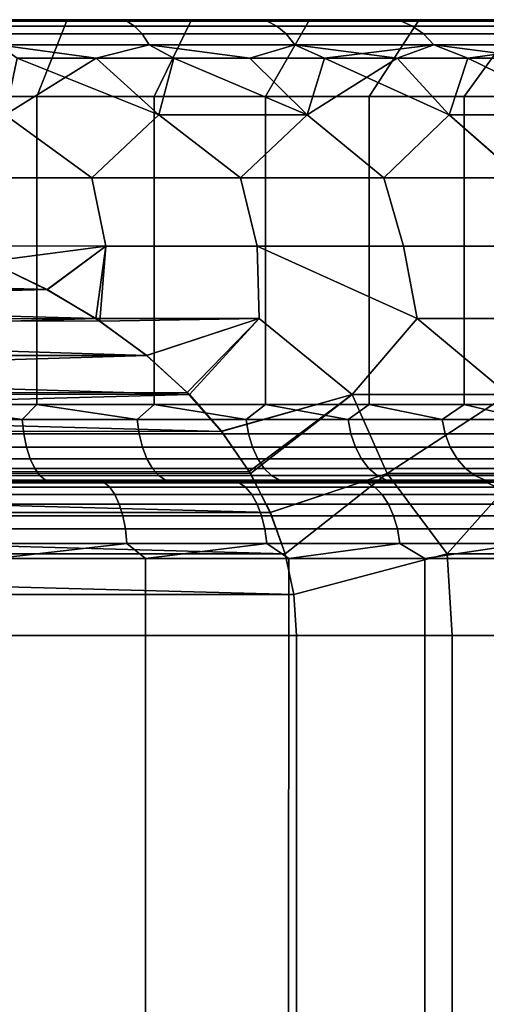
# Model space of a CAD drawing. Header units: metres. Extents: x -109 to 109, y -100 to 76.
# Tile 268 of 337: x 79.7 to 82.73, y 11.6 to 18. Entities that reach past the tile are written whole.
import ezdxf

# ---------------------------------------------------------------- set-up
doc = ezdxf.new("R2010")
doc.units = ezdxf.units.M
doc.layers.add('solid_21062310', color=7, linetype='CONTINUOUS')

msp = doc.modelspace()

# ---------------------------------------------------------------- linework, layer by layer
at = {"layer": 'solid_21062310'}
for points in [[(79.014595, 17.499994, 8.014787), (79.163879, 18, 8.491564), (80.010483, 18, 8.178397), (79.812523, 17.499994, 7.719273)], [(79.014603, 17.499994, -8.014786), (79.812531, 17.499994, -7.719272), (80.010483, 18, -8.178396), (79.163879, 18, -8.491563)], [(79.163879, 18, -8.491563), (80.010483, 18, -8.178396), (80.088066, 18, -10.022417), (79.590065, 18, -10.186938)], [(79.163879, 18, 8.491564), (79.590057, 18, 10.18694), (80.088058, 18, 10.022419), (80.010483, 18, 8.178397)], [(79.452652, 17.989634, -10.377489), (79.590065, 18, -10.186938), (80.088066, 18, -10.022417)], [(79.452652, 17.989634, -10.377489), (80.088066, 18, -10.022417), (80.397568, 17.989634, -10.060784)], [(80.397568, 17.989634, 10.060784), (79.590057, 18, 10.18694), (79.452652, 17.989634, 10.377489)], [(80.397568, 17.989634, 10.060784), (79.452652, 17.989634, 10.377489), (79.491287, 17.958586, 10.51329), (80.44857, 17.958586, 10.192442)], [(79.452652, 17.989634, -10.377489), (80.397568, 17.989634, -10.060784), (80.44857, 17.958586, -10.192442), (79.491287, 17.958586, -10.51329)], [(80.397568, 17.989634, 10.060784), (80.088058, 18, 10.022419), (79.590057, 18, 10.18694)], [(79.812523, 17.499994, 7.719273), (80.010483, 18, 8.178397), (80.818527, 18, 7.78164), (80.576485, 17.499994, 7.344541)], [(79.812531, 17.499994, -7.719272), (80.576485, 17.499994, -7.344539), (80.818535, 18, -7.781639), (80.010483, 18, -8.178396)], [(80.010483, 18, -8.178396), (80.818535, 18, -7.781639), (80.576035, 18, -9.834422), (80.088066, 18, -10.022417)], [(80.010483, 18, 8.178397), (80.576027, 18, 9.834424), (81.051437, 18, 9.62367), (80.818527, 18, 7.78164)], [(80.397568, 17.989634, 10.060784), (80.576027, 18, 9.834424), (80.010483, 18, 8.178397), (80.088058, 18, 10.022419)], [(80.397568, 17.989634, -10.060784), (80.088066, 18, -10.022417), (80.576035, 18, -9.834422)], [(80.397568, 17.989634, -10.060784), (80.576035, 18, -9.834422), (81.051445, 18, -9.623667)], [(80.397568, 17.989634, -10.060784), (81.051445, 18, -9.623667), (81.309235, 17.989634, -9.658244)], [(81.309235, 17.989634, 9.658244), (80.576027, 18, 9.834424), (80.397568, 17.989634, 10.060784)], [(81.309235, 17.989634, 9.658244), (80.397568, 17.989634, 10.060784), (80.44857, 17.958586, 10.192442), (81.372169, 17.958586, 9.784635)], [(80.397568, 17.989634, -10.060784), (81.309235, 17.989634, -9.658244), (81.372169, 17.958586, -9.784635), (80.44857, 17.958586, -10.192442)], [(81.309235, 17.989634, 9.658244), (81.051437, 18, 9.62367), (80.576027, 18, 9.834424)], [(80.818535, 18, -7.781639), (81.051445, 18, -9.623667), (80.576035, 18, -9.834422)], [(81.29863, 17.499994, 6.89443), (80.576485, 17.499994, 7.344541), (80.818527, 18, 7.78164), (81.584938, 18, 7.304296)], [(80.576485, 17.499994, -7.344539), (81.29863, 17.499994, -6.89443), (81.584938, 18, -7.304294), (80.818535, 18, -7.781639)], [(80.818527, 18, 7.78164), (81.518135, 18, 9.388409), (81.974258, 18, 9.129888), (81.584938, 18, 7.304296)], [(81.309235, 17.989634, 9.658244), (81.518135, 18, 9.388409), (80.818527, 18, 7.78164), (81.051437, 18, 9.62367)], [(80.818535, 18, -7.781639), (81.584938, 18, -7.304294), (81.518143, 18, -9.388405), (81.051445, 18, -9.623667)], [(81.309235, 17.989634, -9.658244), (81.051445, 18, -9.623667), (81.518143, 18, -9.388405)], [(81.971512, 17.499994, 6.37358), (81.29863, 17.499994, 6.89443), (81.584938, 18, 7.304296), (82.296349, 18, 6.753206)], [(81.971519, 17.499994, -6.373579), (82.296349, 18, -6.753205), (81.584938, 18, -7.304294), (81.29863, 17.499994, -6.89443)], [(81.309235, 17.989634, -9.658244), (81.518143, 18, -9.388405), (81.974266, 18, -9.129884)], [(81.309235, 17.989634, -9.658244), (81.974266, 18, -9.129884), (82.179871, 17.989634, -9.173304)], [(82.179871, 17.989634, 9.173304), (81.518135, 18, 9.388409), (81.309235, 17.989634, 9.658244)], [(82.179871, 17.989634, 9.173304), (81.309235, 17.989634, 9.658244), (81.372169, 17.958586, 9.784635), (82.254196, 17.958586, 9.293347)], [(81.309235, 17.989634, -9.658244), (82.179871, 17.989634, -9.173304), (82.254196, 17.958586, -9.293347), (81.372169, 17.958586, -9.784635)], [(82.179871, 17.989634, 9.173304), (81.974258, 18, 9.129888), (81.518135, 18, 9.388409)], [(81.584938, 18, -7.304294), (81.974266, 18, -9.129884), (81.518143, 18, -9.388405)], [(81.584938, 18, -7.304294), (82.296349, 18, -6.753205), (82.41658, 18, -8.849989), (81.974266, 18, -9.129884)], [(81.584938, 18, 7.304296), (81.974258, 18, 9.129888), (82.416573, 18, 8.849993), (82.296349, 18, 6.753206)], [(82.588242, 17.499994, 5.787342), (81.971512, 17.499994, 6.37358), (82.296349, 18, 6.753206), (82.951401, 18, 6.130907)], [(81.971519, 17.499994, -6.373579), (82.588242, 17.499994, -5.787341), (82.951401, 18, -6.130906), (82.296349, 18, -6.753205)], [(82.179871, 17.989634, 9.173304), (82.416573, 18, 8.849993), (81.974258, 18, 9.129888)], [(82.179871, 17.989634, -9.173304), (81.974266, 18, -9.129884), (82.41658, 18, -8.849989)], [(83.002045, 17.989634, -8.6101), (82.179871, 17.989634, -9.173304), (82.41658, 18, -8.849989), (82.842003, 18, -8.55048)], [(83.002045, 17.989634, 8.6101), (82.416573, 18, 8.849993), (82.179871, 17.989634, 9.173304)], [(83.002045, 17.989634, 8.6101), (82.179871, 17.989634, 9.173304), (82.254196, 17.958586, 9.293347), (83.087135, 17.958586, 8.722774)], [(82.179871, 17.989634, -9.173304), (83.002045, 17.989634, -8.6101), (83.087135, 17.958586, -8.722774), (82.254196, 17.958586, -9.293347)], [(82.296349, 18, -6.753205), (82.951401, 18, -6.130906), (82.842003, 18, -8.55048), (82.41658, 18, -8.849989)], [(82.296349, 18, 6.753206), (82.842003, 18, 8.550484), (83.253082, 18, 8.2293), (82.951401, 18, 6.130907)], [(82.296349, 18, 6.753206), (82.416573, 18, 8.849993), (82.842003, 18, 8.550484)], [(83.002045, 17.989634, 8.6101), (82.842003, 18, 8.550484), (82.416573, 18, 8.849993)], [(82.588242, 17.499994, 5.787342), (82.951401, 18, 6.130907), (83.537109, 18, 5.448238), (83.142494, 17.499994, 5.141716)], [(82.588242, 17.499994, -5.787341), (83.142494, 17.499994, -5.141715), (83.537117, 18, -5.448236), (82.951401, 18, -6.130906)], [(80.44857, 17.958586, 10.192442), (79.491287, 17.958586, 10.51329), (79.528297, 17.907503, 10.643368), (80.497429, 17.907503, 10.318549)], [(79.491287, 17.958586, -10.51329), (80.44857, 17.958586, -10.192442), (80.497429, 17.907503, -10.318549), (79.528297, 17.907503, -10.643368)], [(81.372169, 17.958586, 9.784635), (80.44857, 17.958586, 10.192442), (80.497429, 17.907503, 10.318549), (81.432449, 17.907503, 9.905696)], [(80.44857, 17.958586, -10.192442), (81.372169, 17.958586, -9.784635), (81.432449, 17.907503, -9.905696), (80.497429, 17.907503, -10.318549)], [(82.254196, 17.958586, 9.293347), (81.372169, 17.958586, 9.784635), (81.432449, 17.907503, 9.905696), (82.325394, 17.907503, 9.408331)], [(81.372169, 17.958586, -9.784635), (82.254196, 17.958586, -9.293347), (82.325394, 17.907503, -9.408331), (81.432449, 17.907503, -9.905696)], [(83.087135, 17.958586, 8.722774), (82.254196, 17.958586, 9.293347), (82.325394, 17.907503, 9.408331), (83.168633, 17.907503, 8.830697)], [(82.254196, 17.958586, -9.293347), (83.087135, 17.958586, -8.722774), (83.168633, 17.907503, -8.830697), (82.325394, 17.907503, -9.408331)], [(80.497429, 17.907503, 10.318549), (79.528297, 17.907503, 10.643368), (79.562904, 17.837454, 10.765001), (80.543114, 17.837454, 10.43647)], [(79.528297, 17.907503, -10.643368), (80.497429, 17.907503, -10.318549), (80.543114, 17.837454, -10.43647), (79.562904, 17.837454, -10.765001)], [(81.432449, 17.907503, 9.905696), (80.497429, 17.907503, 10.318549), (80.543114, 17.837454, 10.43647), (81.488815, 17.837454, 10.018899)], [(80.497429, 17.907503, -10.318549), (81.432449, 17.907503, -9.905696), (81.488815, 17.837454, -10.018899), (80.543114, 17.837454, -10.43647)], [(82.325394, 17.907503, 9.408331), (81.432449, 17.907503, 9.905696), (81.488815, 17.837454, 10.018899), (82.391968, 17.837454, 9.51585)], [(81.432449, 17.907503, -9.905696), (82.325394, 17.907503, -9.408331), (82.391968, 17.837454, -9.51585), (81.488815, 17.837454, -10.018899)], [(83.168633, 17.907503, 8.830697), (82.325394, 17.907503, 9.408331), (82.391968, 17.837454, 9.51585), (83.244843, 17.837454, 8.931615)], [(82.325394, 17.907503, -9.408331), (83.168633, 17.907503, -8.830697), (83.244843, 17.837454, -8.931615), (82.391968, 17.837454, -9.51585)], [(79.562904, 17.837454, 10.765001), (79.6856, 17.75, 10.84917), (80.198212, 17.75, 10.685305)], [(80.543114, 17.837454, 10.43647), (79.562904, 17.837454, 10.765001), (80.198212, 17.75, 10.685305)], [(79.562904, 17.837454, -10.765001), (80.543114, 17.837454, -10.43647), (80.198212, 17.75, -10.685305), (79.6856, 17.75, -10.84917)], [(80.543114, 17.837454, 10.43647), (80.198212, 17.75, 10.685305), (80.702454, 17.75, 10.497233)], [(80.543114, 17.837454, -10.43647), (80.702454, 17.75, -10.497233), (80.198212, 17.75, -10.685305)], [(80.543114, 17.837454, 10.43647), (80.702454, 17.75, 10.497233), (81.197174, 17.75, 10.285383)], [(81.488815, 17.837454, 10.018899), (80.543114, 17.837454, 10.43647), (81.197174, 17.75, 10.285383)], [(80.543114, 17.837454, -10.43647), (81.488815, 17.837454, -10.018899), (81.197174, 17.75, -10.285383), (80.702454, 17.75, -10.497233)], [(81.488815, 17.837454, 10.018899), (81.197174, 17.75, 10.285383), (81.681252, 17.75, 10.050233)], [(81.488815, 17.837454, -10.018899), (81.681252, 17.75, -10.050233), (81.197174, 17.75, -10.285383)], [(81.488815, 17.837454, 10.018899), (81.681252, 17.75, 10.050233), (82.153587, 17.75, 9.792315)], [(82.391968, 17.837454, 9.51585), (81.488815, 17.837454, 10.018899), (82.153587, 17.75, 9.792315)], [(81.488815, 17.837454, -10.018899), (82.391968, 17.837454, -9.51585), (81.681252, 17.75, -10.050233)], [(82.391968, 17.837454, -9.51585), (82.153587, 17.75, -9.792315), (81.681252, 17.75, -10.050233)], [(82.391968, 17.837454, 9.51585), (82.153587, 17.75, 9.792315), (82.613121, 17.75, 9.512215)], [(82.391968, 17.837454, -9.51585), (82.613121, 17.75, -9.512215), (82.153587, 17.75, -9.792315)], [(82.391968, 17.837454, 9.51585), (82.613121, 17.75, 9.512215), (83.058815, 17.75, 9.210566)], [(83.244843, 17.837454, 8.931615), (82.391968, 17.837454, 9.51585), (83.058815, 17.75, 9.210566)], [(82.391968, 17.837454, -9.51585), (83.244843, 17.837454, -8.931615), (82.613121, 17.75, -9.512215)], [(83.244843, 17.837454, -8.931615), (83.058815, 17.75, -9.210566), (82.613121, 17.75, -9.512215)], [(80.198212, 17.75, -10.685305), (80.605202, 17.381361, -10.938274), (80.170753, 16.972231, -11.446496), (79.608177, 17.381361, -11.262228)], [(79.6856, 17.75, 10.84917), (79.608177, 17.381361, 11.262228), (80.170403, 16.972231, 11.446608), (80.605202, 17.381361, 10.938274)], [(79.6856, 17.75, -10.84917), (80.198212, 17.75, -10.685305), (79.608177, 17.381361, -11.262228)], [(80.198212, 17.75, 10.685305), (79.6856, 17.75, 10.84917), (80.605202, 17.381361, 10.938274)], [(80.702454, 17.75, 10.497233), (80.198212, 17.75, 10.685305), (80.605202, 17.381361, 10.938274)], [(80.198212, 17.75, -10.685305), (80.702454, 17.75, -10.497233), (80.605202, 17.381361, -10.938274)], [(80.702454, 17.75, 10.497233), (80.605202, 17.381361, 10.938274), (81.135818, 16.972231, 11.090801), (81.569176, 17.381361, 10.526253)], [(80.702454, 17.75, -10.497233), (81.197174, 17.75, -10.285383), (81.569176, 17.381361, -10.526253), (80.605202, 17.381361, -10.938274)], [(81.197174, 17.75, 10.285383), (80.702454, 17.75, 10.497233), (81.569176, 17.381361, 10.526253)], [(81.681252, 17.75, 10.050233), (81.197174, 17.75, 10.285383), (81.569176, 17.381361, 10.526253)], [(81.197174, 17.75, -10.285383), (81.681252, 17.75, -10.050233), (81.569176, 17.381361, -10.526253)], [(82.153587, 17.75, -9.792315), (82.492332, 17.381361, -10.02948), (82.06778, 16.972231, -10.653473), (81.569176, 17.381361, -10.526253)], [(81.681252, 17.75, 10.050233), (81.569176, 17.381361, 10.526253), (82.067268, 16.972231, 10.65374), (82.492332, 17.381361, 10.02948)], [(81.681252, 17.75, -10.050233), (82.153587, 17.75, -9.792315), (81.569176, 17.381361, -10.526253)], [(82.153587, 17.75, 9.792315), (81.681252, 17.75, 10.050233), (82.492332, 17.381361, 10.02948)], [(82.613121, 17.75, 9.512215), (82.153587, 17.75, 9.792315), (82.492332, 17.381361, 10.02948)], [(82.153587, 17.75, -9.792315), (82.613121, 17.75, -9.512215), (82.492332, 17.381361, -10.02948)], [(82.613121, 17.75, 9.512215), (82.492332, 17.381361, 10.02948), (82.957939, 16.972231, 10.138626), (83.367249, 17.381361, 9.451955)], [(82.613121, 17.75, -9.512215), (83.058815, 17.75, -9.210566), (83.367249, 17.381361, -9.451955), (82.492332, 17.381361, -10.02948)], [(83.058815, 17.75, 9.210566), (82.613121, 17.75, 9.512215), (83.367249, 17.381361, 9.451955)], [(79.812592, 15.5, 7.719245), (79.014648, 15.5, 8.01477), (79.014595, 17.499994, 8.014787), (79.812523, 17.499994, 7.719273)], [(79.812592, 15.5, -7.719245), (79.812531, 17.499994, -7.719272), (79.014603, 17.499994, -8.014786), (79.014648, 15.5, -8.01477)], [(80.576538, 15.5, 7.344511), (79.812592, 15.5, 7.719245), (79.812523, 17.499994, 7.719273), (80.576485, 17.499994, 7.344541)], [(80.576538, 15.5, -7.344511), (80.576485, 17.499994, -7.344539), (79.812531, 17.499994, -7.719272), (79.812592, 15.5, -7.719245)], [(81.298653, 15.5, -6.894411), (81.29863, 17.499994, -6.89443), (80.576485, 17.499994, -7.344539), (80.576538, 15.5, -7.344511)], [(81.298653, 15.5, 6.894411), (80.576538, 15.5, 7.344511), (80.576485, 17.499994, 7.344541), (81.29863, 17.499994, 6.89443)], [(81.298653, 15.5, -6.894411), (81.971535, 15.5, -6.373565), (81.971519, 17.499994, -6.373579), (81.29863, 17.499994, -6.89443)], [(81.971535, 15.5, 6.373565), (81.298653, 15.5, 6.894411), (81.29863, 17.499994, 6.89443), (81.971512, 17.499994, 6.37358)], [(82.588264, 15.5, 5.787317), (81.971535, 15.5, 6.373565), (81.971512, 17.499994, 6.37358), (82.588242, 17.499994, 5.787342)], [(81.971535, 15.5, -6.373565), (82.588264, 15.5, -5.787317), (82.588242, 17.499994, -5.787341), (81.971519, 17.499994, -6.373579)], [(83.142525, 15.5, -5.141684), (83.142494, 17.499994, -5.141715), (82.588242, 17.499994, -5.787341), (82.588264, 15.5, -5.787317)], [(83.142525, 15.5, 5.141684), (82.588264, 15.5, 5.787317), (82.588242, 17.499994, 5.787342), (83.142494, 17.499994, 5.141716)], [(79.608177, 17.381361, 11.262228), (79.178093, 16.972231, 11.718554), (80.170403, 16.972231, 11.446608)], [(79.608177, 17.381361, -11.262228), (80.170753, 16.972231, -11.446496), (79.178352, 16.972231, -11.718495)], [(80.605202, 17.381361, 10.938274), (80.170403, 16.972231, 11.446608), (81.135818, 16.972231, 11.090801)], [(80.605202, 17.381361, -10.938274), (81.136253, 16.972231, -11.09062), (80.170753, 16.972231, -11.446496)], [(80.605202, 17.381361, -10.938274), (81.569176, 17.381361, -10.526253), (82.06778, 16.972231, -10.653473), (81.136253, 16.972231, -11.09062)], [(81.569176, 17.381361, 10.526253), (81.135818, 16.972231, 11.090801), (82.067268, 16.972231, 10.65374)], [(82.492332, 17.381361, 10.02948), (82.067268, 16.972231, 10.65374), (82.957939, 16.972231, 10.138626)], [(82.492332, 17.381361, -10.02948), (82.958511, 16.972231, -10.13826), (82.06778, 16.972231, -10.653473)], [(82.492332, 17.381361, -10.02948), (83.367249, 17.381361, -9.451955), (83.801918, 16.972231, -9.548755), (82.958511, 16.972231, -10.13826)], [(80.260582, 16.529663, 11.724533), (80.170403, 16.972231, 11.446608), (79.178093, 16.972231, 11.718554), (79.252831, 16.531908, 12)], [(79.178352, 16.972231, -11.718495), (80.170753, 16.972231, -11.446496), (80.260574, 16.529663, -11.724535), (79.252823, 16.53191, -12)], [(80.260582, 16.529663, 11.724533), (81.245506, 16.529663, 11.361639), (81.135818, 16.972231, 11.090801), (80.170403, 16.972231, 11.446608)], [(80.170753, 16.972231, -11.446496), (81.136253, 16.972231, -11.09062), (81.245491, 16.529663, -11.361646), (80.260574, 16.529663, -11.724535)], [(81.245506, 16.529663, 11.361639), (82.195938, 16.529663, 10.916178), (82.067268, 16.972231, 10.65374), (81.135818, 16.972231, 11.090801)], [(82.06778, 16.972231, -10.653473), (82.195915, 16.529663, -10.916189), (81.245491, 16.529663, -11.361646), (81.136253, 16.972231, -11.09062)], [(82.195938, 16.529663, 10.916178), (83.10498, 16.529663, 10.391386), (82.957939, 16.972231, 10.138626), (82.067268, 16.972231, 10.65374)], [(82.958511, 16.972231, -10.13826), (83.10495, 16.529663, -10.391403), (82.195915, 16.529663, -10.916189), (82.06778, 16.972231, -10.653473)], [(79.502357, 16.429758, -12), (79.252823, 16.53191, -12), (80.260574, 16.529663, -11.724535)], [(80.260582, 16.529663, 11.724533), (79.252831, 16.531908, 12), (79.501961, 16.429932, 12)], [(80.260582, 16.529663, 11.724533), (79.501961, 16.429932, 12), (79.880333, 16.24637, 12)], [(79.502357, 16.429758, -12), (80.260574, 16.529663, -11.724535), (79.880859, 16.246086, -12)], [(80.260582, 16.529663, 11.724533), (79.880333, 16.24637, 12), (80.222565, 16.04151, 12)], [(80.260574, 16.529663, -11.724535), (80.195915, 16.059052, -12), (79.880859, 16.246086, -12)], [(81.245491, 16.529663, -11.361646), (81.258324, 16.058638, -11.620023), (80.195915, 16.059052, -12), (80.260574, 16.529663, -11.724535)], [(81.245506, 16.529663, 11.361639), (80.260582, 16.529663, 11.724533), (80.222565, 16.04151, 12), (81.258362, 16.058638, 11.620007)], [(81.245491, 16.529663, -11.361646), (82.283653, 16.058638, -11.145221), (81.861572, 15.564455, -11.566726), (81.258324, 16.058638, -11.620023)], [(81.245491, 16.529663, -11.361646), (82.195915, 16.529663, -10.916189), (82.283653, 16.058638, -11.145221)], [(81.245506, 16.529663, 11.361639), (81.258362, 16.058638, 11.620007), (81.861511, 15.564455, 11.566754), (82.283669, 16.058638, 11.145213)], [(82.195938, 16.529663, 10.916178), (81.245506, 16.529663, 11.361639), (82.283669, 16.058638, 11.145213)], [(82.195915, 16.529663, -10.916189), (83.10495, 16.529663, -10.391403), (83.262146, 16.058638, -10.580168), (82.283653, 16.058638, -11.145221)], [(83.10498, 16.529663, 10.391386), (82.195938, 16.529663, 10.916178), (82.283669, 16.058638, 11.145213), (83.262138, 16.058638, 10.580174)], [(73.497643, 16.429758, 12), (73.119141, 16.246086, 12), (79.880333, 16.24637, 12)], [(73.119667, 16.24637, -12), (79.502357, 16.429758, -12), (79.880859, 16.246086, -12)], [(73.497643, 16.429758, 12), (79.880333, 16.24637, 12), (79.501961, 16.429932, 12)], [(73.119667, 16.24637, -12), (80.195915, 16.059052, -12), (72.777435, 16.04151, -12)], [(72.804085, 16.059052, 12), (80.222565, 16.04151, 12), (79.880333, 16.24637, 12)], [(73.119141, 16.246086, 12), (72.804085, 16.059052, 12), (79.880333, 16.24637, 12)], [(73.119667, 16.24637, -12), (79.880859, 16.246086, -12), (80.195915, 16.059052, -12)], [(72.472763, 15.817902, 12), (80.526482, 15.818521, 12), (72.804085, 16.059052, 12)], [(72.473518, 15.818521, -12), (80.195915, 16.059052, -12), (80.527237, 15.817902, -12)], [(72.473518, 15.818521, -12), (72.777435, 16.04151, -12), (80.195915, 16.059052, -12)], [(72.804085, 16.059052, 12), (80.526482, 15.818521, 12), (80.222565, 16.04151, 12)], [(80.527237, 15.817902, -12), (80.195915, 16.059052, -12), (81.258324, 16.058638, -11.620023)], [(81.258362, 16.058638, 11.620007), (80.222565, 16.04151, 12), (80.526482, 15.818521, 12)], [(81.258362, 16.058638, 11.620007), (80.526482, 15.818521, 12), (80.804787, 15.564474, 12)], [(80.527237, 15.817902, -12), (81.258324, 16.058638, -11.620023), (80.790749, 15.578836, -12)], [(81.258324, 16.058638, -11.620023), (81.861572, 15.564455, -11.566726), (81.013847, 15.325371, -12), (80.790749, 15.578836, -12)], [(81.258362, 16.058638, 11.620007), (80.804787, 15.564474, 12), (81.013176, 15.326256, 12), (81.861511, 15.564455, 11.566754)], [(82.283669, 16.058638, 11.145213), (81.861511, 15.564455, 11.566754), (82.876015, 15.564455, 11.040021)], [(82.283653, 16.058638, -11.145221), (82.876076, 15.564455, -11.039983), (82.088539, 15.052671, -11.613228), (81.861572, 15.564455, -11.566726)], [(82.283653, 16.058638, -11.145221), (83.262146, 16.058638, -10.580168), (82.876076, 15.564455, -11.039983)], [(83.262138, 16.058638, 10.580174), (82.283669, 16.058638, 11.145213), (82.876015, 15.564455, 11.040021)], [(72.473518, 15.818521, -12), (80.527237, 15.817902, -12), (72.195213, 15.564474, -12)], [(72.195213, 15.564474, -12), (80.527237, 15.817902, -12), (80.790749, 15.578836, -12)], [(72.472763, 15.817902, 12), (72.209251, 15.578836, 12), (80.804787, 15.564474, 12)], [(72.472763, 15.817902, 12), (80.804787, 15.564474, 12), (80.526482, 15.818521, 12)], [(71.986153, 15.325371, 12), (80.804787, 15.564474, 12), (72.209251, 15.578836, 12)], [(71.986153, 15.325371, 12), (81.013176, 15.326256, 12), (80.804787, 15.564474, 12)], [(71.986824, 15.326256, -12), (72.195213, 15.564474, -12), (81.013847, 15.325371, -12)], [(72.195213, 15.564474, -12), (80.790749, 15.578836, -12), (81.013847, 15.325371, -12)], [(81.861511, 15.564455, 11.566754), (81.013176, 15.326256, 12), (81.201103, 15.052801, 12)], [(81.013847, 15.325371, -12), (81.861572, 15.564455, -11.566726), (81.193527, 15.06565, -12)], [(81.861572, 15.564455, -11.566726), (82.088539, 15.052671, -11.613228), (81.330139, 14.798217, -12), (81.193527, 15.06565, -12)], [(81.861511, 15.564455, 11.566754), (81.201103, 15.052801, 12), (81.329826, 14.798903, 12), (82.08847, 15.052671, 11.613259)], [(82.876015, 15.564455, 11.040021), (81.861511, 15.564455, 11.566754), (82.08847, 15.052671, 11.613259), (82.944946, 15.052671, 11.160709)], [(82.876076, 15.564455, -11.039983), (82.945, 15.052671, -11.160679), (82.088539, 15.052671, -11.613228)], [(79.718216, 15.402454, 7.769464), (78.941177, 15.402454, 8.047492), (79.014648, 15.5, 8.01477)], [(78.941177, 15.402454, -8.047492), (79.718216, 15.402454, -7.769464), (79.014648, 15.5, -8.01477)], [(79.718216, 15.402454, 7.769464), (79.014648, 15.5, 8.01477), (79.812592, 15.5, 7.719245)], [(79.718216, 15.402454, -7.769464), (79.812592, 15.5, -7.719245), (79.014648, 15.5, -8.01477)], [(80.464264, 15.402454, 7.416612), (79.718216, 15.402454, 7.769464), (79.812592, 15.5, 7.719245)], [(79.718216, 15.402454, -7.769464), (80.464264, 15.402454, -7.416612), (79.812592, 15.5, -7.719245)], [(80.464264, 15.402454, 7.416612), (79.812592, 15.5, 7.719245), (80.576538, 15.5, 7.344511)], [(80.464264, 15.402454, -7.416612), (80.576538, 15.5, -7.344511), (79.812592, 15.5, -7.719245)], [(81.172127, 15.402454, 6.992333), (80.464264, 15.402454, 7.416612), (80.576538, 15.5, 7.344511)], [(80.464264, 15.402454, -7.416612), (81.172127, 15.402454, -6.992333), (80.576538, 15.5, -7.344511)], [(81.172127, 15.402454, 6.992333), (80.576538, 15.5, 7.344511), (81.298653, 15.5, 6.894411)], [(81.172127, 15.402454, -6.992333), (81.298653, 15.5, -6.894411), (80.576538, 15.5, -7.344511)], [(81.834999, 15.402454, 6.500714), (81.172127, 15.402454, 6.992333), (81.298653, 15.5, 6.894411)], [(81.172127, 15.402454, -6.992333), (81.834999, 15.402454, -6.500714), (81.298653, 15.5, -6.894411)], [(81.834999, 15.402454, 6.500714), (81.298653, 15.5, 6.894411), (81.971535, 15.5, 6.373565)], [(81.834999, 15.402454, -6.500714), (81.971535, 15.5, -6.373565), (81.298653, 15.5, -6.894411)], [(82.446487, 15.402454, 5.94649), (81.834999, 15.402454, 6.500714), (81.971535, 15.5, 6.373565)], [(81.834999, 15.402454, -6.500714), (82.446487, 15.402454, -5.94649), (81.971535, 15.5, -6.373565)], [(82.446487, 15.402454, 5.94649), (81.971535, 15.5, 6.373565), (82.588264, 15.5, 5.787317)], [(82.446487, 15.402454, -5.94649), (82.588264, 15.5, -5.787317), (81.971535, 15.5, -6.373565)], [(83.000717, 15.402454, 5.334999), (82.446487, 15.402454, 5.94649), (82.588264, 15.5, 5.787317)], [(82.446487, 15.402454, -5.94649), (83.000717, 15.402454, -5.334999), (82.588264, 15.5, -5.787317)], [(83.000717, 15.402454, 5.334999), (82.588264, 15.5, 5.787317), (83.142525, 15.5, 5.141684)], [(83.000717, 15.402454, -5.334999), (83.142525, 15.5, -5.141684), (82.588264, 15.5, -5.787317)], [(79.729118, 15.308568, 7.795786), (78.949448, 15.308568, 8.074757), (78.941177, 15.402454, 8.047492), (79.718216, 15.402454, 7.769464)], [(78.949448, 15.308568, -8.074757), (79.729118, 15.308568, -7.795786), (79.718216, 15.402454, -7.769464), (78.941177, 15.402454, -8.047492)], [(80.477692, 15.308568, 7.441738), (79.729118, 15.308568, 7.795786), (79.718216, 15.402454, 7.769464), (80.464264, 15.402454, 7.416612)], [(79.729118, 15.308568, -7.795786), (80.477692, 15.308568, -7.441738), (80.464264, 15.402454, -7.416612), (79.718216, 15.402454, -7.769464)], [(81.187958, 15.308568, 7.016022), (80.477692, 15.308568, 7.441738), (80.464264, 15.402454, 7.416612), (81.172127, 15.402454, 6.992333)], [(80.477692, 15.308568, -7.441738), (81.187958, 15.308568, -7.016022), (81.172127, 15.402454, -6.992333), (80.464264, 15.402454, -7.416612)], [(81.853073, 15.308568, 6.522738), (81.187958, 15.308568, 7.016022), (81.172127, 15.402454, 6.992333), (81.834999, 15.402454, 6.500714)], [(81.187958, 15.308568, -7.016022), (81.853073, 15.308568, -6.522738), (81.834999, 15.402454, -6.500714), (81.172127, 15.402454, -6.992333)], [(82.466637, 15.308568, 5.966636), (81.853073, 15.308568, 6.522738), (81.834999, 15.402454, 6.500714), (82.446487, 15.402454, 5.94649)], [(81.853073, 15.308568, -6.522738), (82.466637, 15.308568, -5.966636), (82.446487, 15.402454, -5.94649), (81.834999, 15.402454, -6.500714)], [(83.022736, 15.308568, 5.353073), (82.466637, 15.308568, 5.966636), (82.446487, 15.402454, 5.94649), (83.000717, 15.402454, 5.334999)], [(82.466637, 15.308568, -5.966636), (83.022736, 15.308568, -5.353073), (83.000717, 15.402454, -5.334999), (82.446487, 15.402454, -5.94649)], [(71.986824, 15.326256, -12), (81.013847, 15.325371, -12), (81.193527, 15.06565, -12), (71.798897, 15.052801, -12)], [(71.806473, 15.06565, 12), (81.201103, 15.052801, 12), (81.013176, 15.326256, 12), (71.986153, 15.325371, 12)], [(79.746826, 15.222052, 7.83854), (78.962883, 15.222052, 8.11904), (78.949448, 15.308568, 8.074757), (79.729118, 15.308568, 7.795786)], [(78.962883, 15.222052, -8.11904), (79.746826, 15.222052, -7.83854), (79.729118, 15.308568, -7.795786), (78.949448, 15.308568, -8.074757)], [(80.499504, 15.222052, 7.48255), (79.746826, 15.222052, 7.83854), (79.729118, 15.308568, 7.795786), (80.477692, 15.308568, 7.441738)], [(79.746826, 15.222052, -7.83854), (80.499504, 15.222052, -7.48255), (80.477692, 15.308568, -7.441738), (79.729118, 15.308568, -7.795786)], [(81.213669, 15.222052, 7.0545), (80.499504, 15.222052, 7.48255), (80.477692, 15.308568, 7.441738), (81.187958, 15.308568, 7.016022)], [(80.499504, 15.222052, -7.48255), (81.213669, 15.222052, -7.0545), (81.187958, 15.308568, -7.016022), (80.477692, 15.308568, -7.441738)], [(81.882431, 15.222052, 6.55851), (81.213669, 15.222052, 7.0545), (81.187958, 15.308568, 7.016022), (81.853073, 15.308568, 6.522738)], [(81.213669, 15.222052, -7.0545), (81.882431, 15.222052, -6.55851), (81.853073, 15.308568, -6.522738), (81.187958, 15.308568, -7.016022)], [(82.499359, 15.222052, 5.999359), (81.882431, 15.222052, 6.55851), (81.853073, 15.308568, 6.522738), (82.466637, 15.308568, 5.966636)], [(81.882431, 15.222052, -6.55851), (82.499359, 15.222052, -5.999359), (82.466637, 15.308568, -5.966636), (81.853073, 15.308568, -6.522738)], [(83.05851, 15.222052, 5.38243), (82.499359, 15.222052, 5.999359), (82.466637, 15.308568, 5.966636), (83.022736, 15.308568, 5.353073)], [(82.499359, 15.222052, -5.999359), (83.05851, 15.222052, -5.38243), (83.022736, 15.308568, -5.353073), (82.466637, 15.308568, -5.966636)], [(79.77066, 15.146238, 7.89608), (78.980965, 15.146238, 8.178638), (78.962883, 15.222052, 8.11904), (79.746826, 15.222052, 7.83854)], [(78.980965, 15.146238, -8.178638), (79.77066, 15.146238, -7.89608), (79.746826, 15.222052, -7.83854), (78.962883, 15.222052, -8.11904)], [(80.528862, 15.146238, 7.537477), (79.77066, 15.146238, 7.89608), (79.746826, 15.222052, 7.83854), (80.499504, 15.222052, 7.48255)], [(79.77066, 15.146238, -7.89608), (80.528862, 15.146238, -7.537477), (80.499504, 15.222052, -7.48255), (79.746826, 15.222052, -7.83854)], [(81.248268, 15.146238, 7.106284), (80.528862, 15.146238, 7.537477), (80.499504, 15.222052, 7.48255), (81.213669, 15.222052, 7.0545)], [(80.528862, 15.146238, -7.537477), (81.248268, 15.146238, -7.106284), (81.213669, 15.222052, -7.0545), (80.499504, 15.222052, -7.48255)], [(81.921944, 15.146238, 6.606654), (81.248268, 15.146238, 7.106284), (81.213669, 15.222052, 7.0545), (81.882431, 15.222052, 6.55851)], [(81.248268, 15.146238, -7.106284), (81.921944, 15.146238, -6.606654), (81.882431, 15.222052, -6.55851), (81.213669, 15.222052, -7.0545)], [(82.543396, 15.146238, 6.043397), (81.921944, 15.146238, 6.606654), (81.882431, 15.222052, 6.55851), (82.499359, 15.222052, 5.999359)], [(81.921944, 15.146238, -6.606654), (82.543396, 15.146238, -6.043397), (82.499359, 15.222052, -5.999359), (81.882431, 15.222052, -6.55851)], [(83.106651, 15.146238, 5.42194), (82.543396, 15.146238, 6.043397), (82.499359, 15.222052, 5.999359), (83.05851, 15.222052, 5.38243)], [(82.543396, 15.146238, -6.043397), (83.106651, 15.146238, -5.42194), (83.05851, 15.222052, -5.38243), (82.499359, 15.222052, -5.999359)], [(79.799706, 15.084047, 7.966189), (79.002991, 15.084047, 8.251258), (78.980965, 15.146238, 8.178638), (79.77066, 15.146238, 7.89608)], [(79.002991, 15.084047, -8.251258), (79.799706, 15.084047, -7.966189), (79.77066, 15.146238, -7.89608), (78.980965, 15.146238, -8.178638)], [(80.564636, 15.084047, 7.604403), (79.799706, 15.084047, 7.966189), (79.77066, 15.146238, 7.89608), (80.528862, 15.146238, 7.537477)], [(79.799706, 15.084047, -7.966189), (80.564636, 15.084047, -7.604403), (80.528862, 15.146238, -7.537477), (79.77066, 15.146238, -7.89608)], [(81.290428, 15.084047, 7.169381), (80.564636, 15.084047, 7.604403), (80.528862, 15.146238, 7.537477), (81.248268, 15.146238, 7.106284)], [(80.564636, 15.084047, -7.604403), (81.290428, 15.084047, -7.169381), (81.248268, 15.146238, -7.106284), (80.528862, 15.146238, -7.537477)], [(81.970085, 15.084047, 6.665315), (81.290428, 15.084047, 7.169381), (81.248268, 15.146238, 7.106284), (81.921944, 15.146238, 6.606654)], [(81.290428, 15.084047, -7.169381), (81.970085, 15.084047, -6.665315), (81.921944, 15.146238, -6.606654), (81.248268, 15.146238, -7.106284)], [(82.597061, 15.084047, 6.097057), (81.970085, 15.084047, 6.665315), (81.921944, 15.146238, 6.606654), (82.543396, 15.146238, 6.043397)], [(81.970085, 15.084047, -6.665315), (82.597061, 15.084047, -6.097057), (82.543396, 15.146238, -6.043397), (81.921944, 15.146238, -6.606654)], [(83.165314, 15.084047, 5.470082), (82.597061, 15.084047, 6.097057), (82.543396, 15.146238, 6.043397), (83.106651, 15.146238, 5.42194)], [(82.597061, 15.084047, -6.097057), (83.165314, 15.084047, -5.470082), (83.106651, 15.146238, -5.42194), (82.543396, 15.146238, -6.043397)], [(71.806473, 15.06565, 12), (71.669861, 14.798217, 12), (81.329826, 14.798903, 12), (81.201103, 15.052801, 12)], [(71.798897, 15.052801, -12), (81.330139, 14.798217, -12), (81.427162, 14.529242, -12), (71.670174, 14.798903, -12)], [(71.798897, 15.052801, -12), (81.193527, 15.06565, -12), (81.330139, 14.798217, -12)], [(79.832832, 15.037872, 8.04617), (79.028122, 15.037872, 8.334101), (79.002991, 15.084047, 8.251258), (79.799706, 15.084047, 7.966189)], [(79.028122, 15.037872, -8.334101), (79.832832, 15.037872, -8.04617), (79.799706, 15.084047, -7.966189), (79.002991, 15.084047, -8.251258)], [(79.868774, 15.009493, 8.132941), (79.055382, 15.009493, 8.423977), (79.028122, 15.037872, 8.334101), (79.832832, 15.037872, 8.04617)], [(79.055382, 15.009493, -8.423977), (79.868774, 15.009493, -8.132941), (79.832832, 15.037872, -8.04617), (79.028122, 15.037872, -8.334101)], [(80.605446, 15.037872, 7.680751), (79.832832, 15.037872, 8.04617), (79.799706, 15.084047, 7.966189), (80.564636, 15.084047, 7.604403)], [(79.832832, 15.037872, -8.04617), (80.605446, 15.037872, -7.680751), (80.564636, 15.084047, -7.604403), (79.799706, 15.084047, -7.966189)], [(80.649719, 15.009493, 7.763582), (79.868774, 15.009493, 8.132941), (79.832832, 15.037872, 8.04617), (80.605446, 15.037872, 7.680751)], [(79.868774, 15.009493, -8.132941), (80.649719, 15.009493, -7.763582), (80.605446, 15.037872, -7.680751), (79.832832, 15.037872, -8.04617)], [(81.338524, 15.037872, 7.241362), (80.605446, 15.037872, 7.680751), (80.564636, 15.084047, 7.604403), (81.290428, 15.084047, 7.169381)], [(80.605446, 15.037872, -7.680751), (81.338524, 15.037872, -7.241362), (81.290428, 15.084047, -7.169381), (80.564636, 15.084047, -7.604403)], [(81.390701, 15.009493, 7.319454), (80.649719, 15.009493, 7.763582), (80.605446, 15.037872, 7.680751), (81.338524, 15.037872, 7.241362)], [(80.649719, 15.009493, -7.763582), (81.390701, 15.009493, -7.319454), (81.338524, 15.037872, -7.241362), (80.605446, 15.037872, -7.680751)], [(82.025002, 15.037872, 6.732234), (81.338524, 15.037872, 7.241362), (81.290428, 15.084047, 7.169381), (81.970085, 15.084047, 6.665315)], [(81.338524, 15.037872, -7.241362), (82.025002, 15.037872, -6.732234), (81.970085, 15.084047, -6.665315), (81.290428, 15.084047, -7.169381)], [(82.08847, 15.052671, 11.613259), (81.329826, 14.798903, 12), (81.42717, 14.529242, 12)], [(82.088539, 15.052671, -11.613228), (81.427162, 14.529242, -12), (81.330139, 14.798217, -12)], [(82.084587, 15.009493, 6.804836), (81.390701, 15.009493, 7.319454), (81.338524, 15.037872, 7.241362), (82.025002, 15.037872, 6.732234)], [(81.390701, 15.009493, -7.319454), (82.084587, 15.009493, -6.804836), (82.025002, 15.037872, -6.732234), (81.338524, 15.037872, -7.241362)], [(82.088539, 15.052671, -11.613228), (82.478271, 14.529047, -11.512224), (81.483391, 14.265453, -12), (81.427162, 14.529242, -12)], [(82.08847, 15.052671, 11.613259), (81.42717, 14.529242, 12), (81.483353, 14.265715, 12), (82.478256, 14.529047, 11.512232)], [(82.658272, 15.037872, 6.158272), (82.025002, 15.037872, 6.732234), (81.970085, 15.084047, 6.665315), (82.597061, 15.084047, 6.097057)], [(82.025002, 15.037872, -6.732234), (82.658272, 15.037872, -6.158272), (82.597061, 15.084047, -6.097057), (81.970085, 15.084047, -6.665315)], [(82.724686, 15.009493, 6.224684), (82.084587, 15.009493, 6.804836), (82.025002, 15.037872, 6.732234), (82.658272, 15.037872, 6.158272)], [(82.084587, 15.009493, -6.804836), (82.724686, 15.009493, -6.224684), (82.658272, 15.037872, -6.158272), (82.025002, 15.037872, -6.732234)], [(82.944946, 15.052671, 11.160709), (82.08847, 15.052671, 11.613259), (82.478256, 14.529047, 11.512232)], [(82.088539, 15.052671, -11.613228), (82.945, 15.052671, -11.160679), (82.478271, 14.529047, -11.512224)], [(82.944946, 15.052671, 11.160709), (82.478256, 14.529047, 11.512232), (83.48175, 14.529047, 10.932803)], [(82.945, 15.052671, -11.160679), (83.48175, 14.529047, -10.932801), (82.478271, 14.529047, -11.512224)], [(83.232231, 15.037872, 5.525002), (82.658272, 15.037872, 6.158272), (82.597061, 15.084047, 6.097057), (83.165314, 15.084047, 5.470082)], [(82.658272, 15.037872, -6.158272), (83.232231, 15.037872, -5.525002), (83.165314, 15.084047, -5.470082), (82.597061, 15.084047, -6.097057)], [(83.304832, 15.009493, 5.584585), (82.724686, 15.009493, 6.224684), (82.658272, 15.037872, 6.158272), (83.232231, 15.037872, 5.525002)], [(82.724686, 15.009493, -6.224684), (83.304832, 15.009493, -5.584585), (83.232231, 15.037872, -5.525002), (82.658272, 15.037872, -6.158272)], [(79.055382, 15.009493, -8.423977), (79.163963, 15, -8.491524), (79.868774, 15.009493, -8.132941)], [(79.868774, 15.009493, 8.132941), (79.163956, 15, 8.491527), (79.055382, 15.009493, 8.423977)], [(79.868774, 15.009493, 8.132941), (80.010727, 15, 8.178285), (79.163956, 15, 8.491527)], [(79.163956, 15, 8.491527), (80.010727, 15, 8.178285), (80.325569, 15, 9.239215), (79.399117, 15, 9.570019)], [(79.868774, 15.009493, -8.132941), (79.163963, 15, -8.491524), (80.010735, 15, -8.178281)], [(79.163963, 15, -8.491524), (79.399078, 15, -9.57003), (80.325539, 15, -9.23923), (80.010735, 15, -8.178281)], [(80.252663, 14.990507, 9.373701), (79.344643, 14.990507, 9.687969), (79.399117, 15, 9.570019)], [(79.344643, 14.990507, -9.687969), (80.252663, 14.990507, -9.373701), (79.399078, 15, -9.57003)], [(80.287567, 14.962128, 9.460894), (79.371101, 14.962128, 9.778086), (79.344643, 14.990507, 9.687969), (80.252663, 14.990507, 9.373701)], [(79.371101, 14.962128, -9.778086), (80.287567, 14.962128, -9.460894), (80.252663, 14.990507, -9.373701), (79.344643, 14.990507, -9.687969)], [(80.252663, 14.990507, -9.373701), (80.325539, 15, -9.23923), (79.399078, 15, -9.57003)], [(80.252663, 14.990507, 9.373701), (79.399117, 15, 9.570019), (80.325569, 15, 9.239215)], [(79.868774, 15.009493, -8.132941), (80.010735, 15, -8.178281), (80.649719, 15.009493, -7.763582)], [(80.649719, 15.009493, 7.763582), (80.010727, 15, 8.178285), (79.868774, 15.009493, 8.132941)], [(80.649719, 15.009493, 7.763582), (80.818947, 15, 7.781385), (80.010727, 15, 8.178285)], [(80.010727, 15, 8.178285), (80.818947, 15, 7.781385), (81.210793, 15, 8.820492), (80.325569, 15, 9.239215)], [(80.649719, 15.009493, -7.763582), (80.010735, 15, -8.178281), (80.818962, 15, -7.78138)], [(80.010735, 15, -8.178281), (80.325539, 15, -9.23923), (81.210762, 15, -8.820511), (80.818962, 15, -7.78138)], [(81.126701, 14.990507, 8.974543), (80.252663, 14.990507, 9.373701), (80.325569, 15, 9.239215)], [(80.252663, 14.990507, -9.373701), (81.126701, 14.990507, -8.974543), (80.325539, 15, -9.23923)], [(81.169739, 14.962128, 9.058022), (80.287567, 14.962128, 9.460894), (80.252663, 14.990507, 9.373701), (81.126701, 14.990507, 8.974543)], [(80.287567, 14.962128, -9.460894), (81.169739, 14.962128, -9.058022), (81.126701, 14.990507, -8.974543), (80.252663, 14.990507, -9.373701)], [(81.126701, 14.990507, -8.974543), (81.210762, 15, -8.820511), (80.325539, 15, -9.23923)], [(81.126701, 14.990507, 8.974543), (80.325569, 15, 9.239215), (81.210793, 15, 8.820492)], [(80.649719, 15.009493, -7.763582), (80.818962, 15, -7.78138), (81.390701, 15.009493, -7.319454)], [(81.390701, 15.009493, 7.319454), (80.818947, 15, 7.781385), (80.649719, 15.009493, 7.763582)], [(81.390701, 15.009493, 7.319454), (81.585487, 15, 7.303896), (80.818947, 15, 7.781385)], [(80.818947, 15, 7.781385), (81.585487, 15, 7.303896), (82.055099, 15, 8.314898), (81.210793, 15, 8.820492)], [(81.390701, 15.009493, -7.319454), (80.818962, 15, -7.78138), (81.585495, 15, -7.30389)], [(80.818962, 15, -7.78138), (81.210762, 15, -8.820511), (82.055069, 15, -8.314919), (81.585495, 15, -7.30389)], [(81.958832, 14.990507, 8.494109), (81.126701, 14.990507, 8.974543), (81.210793, 15, 8.820492)], [(81.126701, 14.990507, -8.974543), (81.958832, 14.990507, -8.494109), (81.210762, 15, -8.820511)], [(82.009613, 14.962128, 8.573121), (81.169739, 14.962128, 9.058022), (81.126701, 14.990507, 8.974543), (81.958832, 14.990507, 8.494109)], [(81.169739, 14.962128, -9.058022), (82.009613, 14.962128, -8.573121), (81.958832, 14.990507, -8.494109), (81.126701, 14.990507, -8.974543)], [(81.958832, 14.990507, -8.494109), (82.055069, 15, -8.314919), (81.210762, 15, -8.820511)], [(81.958832, 14.990507, 8.494109), (81.210793, 15, 8.820492), (82.055099, 15, 8.314898)], [(81.390701, 15.009493, -7.319454), (81.585495, 15, -7.30389), (82.084587, 15.009493, -6.804836)], [(82.084587, 15.009493, 6.804836), (81.585487, 15, 7.303896), (81.390701, 15.009493, 7.319454)], [(82.084587, 15.009493, 6.804836), (82.296829, 15, 6.75281), (81.585487, 15, 7.303896)], [(81.585487, 15, 7.303896), (82.296829, 15, 6.75281), (82.841263, 15, 7.731919), (82.055099, 15, 8.314898)], [(82.084587, 15.009493, -6.804836), (81.585495, 15, -7.30389), (82.296837, 15, -6.752803)], [(81.585495, 15, -7.30389), (82.055069, 15, -8.314919), (82.841232, 15, -7.731945), (82.296837, 15, -6.752803)], [(82.741531, 14.990507, 7.936752), (81.958832, 14.990507, 8.494109), (82.055099, 15, 8.314898)], [(81.958832, 14.990507, -8.494109), (82.741531, 14.990507, -7.936752), (82.055069, 15, -8.314919)], [(82.799591, 14.962128, 8.010579), (82.009613, 14.962128, 8.573121), (81.958832, 14.990507, 8.494109), (82.741531, 14.990507, 7.936752)], [(82.009613, 14.962128, -8.573121), (82.799591, 14.962128, -8.010579), (82.741531, 14.990507, -7.936752), (81.958832, 14.990507, -8.494109)], [(82.741531, 14.990507, -7.936752), (82.841232, 15, -7.731945), (82.055069, 15, -8.314919)], [(82.741531, 14.990507, 7.936752), (82.055099, 15, 8.314898), (82.841263, 15, 7.731919)], [(82.084587, 15.009493, -6.804836), (82.296837, 15, -6.752803), (82.724686, 15.009493, -6.224684)], [(82.724686, 15.009493, 6.224684), (82.296829, 15, 6.75281), (82.084587, 15.009493, 6.804836)], [(82.724686, 15.009493, 6.224684), (82.951698, 15, 6.130588), (82.296829, 15, 6.75281)], [(82.296829, 15, 6.75281), (82.951698, 15, 6.130588), (82.841263, 15, 7.731919)], [(82.724686, 15.009493, -6.224684), (82.296837, 15, -6.752803), (82.951714, 15, -6.130579)], [(82.296837, 15, -6.752803), (82.841232, 15, -7.731945), (83.570702, 15, -7.071075), (82.951714, 15, -6.130579)], [(82.724686, 15.009493, -6.224684), (82.951714, 15, -6.130579), (83.304832, 15.009493, -5.584585)], [(83.304832, 15.009493, 5.584585), (82.951698, 15, 6.130588), (82.724686, 15.009493, 6.224684)], [(80.319748, 14.915953, 9.541263), (79.395493, 14.915953, 9.861149), (79.371101, 14.962128, 9.778086), (80.287567, 14.962128, 9.460894)], [(79.395493, 14.915953, -9.861149), (80.319748, 14.915953, -9.541263), (80.287567, 14.962128, -9.460894), (79.371101, 14.962128, -9.778086)], [(80.347946, 14.853762, 9.611713), (79.416878, 14.853762, 9.933962), (79.395493, 14.915953, 9.861149), (80.319748, 14.915953, 9.541263)], [(79.416878, 14.853762, -9.933962), (80.347946, 14.853762, -9.611713), (80.319748, 14.915953, -9.541263), (79.395493, 14.915953, -9.861149)], [(81.209404, 14.915953, 9.13497), (80.319748, 14.915953, 9.541263), (80.287567, 14.962128, 9.460894), (81.169739, 14.962128, 9.058022)], [(80.319748, 14.915953, -9.541263), (81.209404, 14.915953, -9.13497), (81.169739, 14.962128, -9.058022), (80.287567, 14.962128, -9.460894)], [(81.244179, 14.853762, 9.20242), (80.347946, 14.853762, 9.611713), (80.319748, 14.915953, 9.541263), (81.209404, 14.915953, 9.13497)], [(80.347946, 14.853762, -9.611713), (81.244179, 14.853762, -9.20242), (81.209404, 14.915953, -9.13497), (80.319748, 14.915953, -9.541263)], [(82.056412, 14.915953, 8.645948), (81.209404, 14.915953, 9.13497), (81.169739, 14.962128, 9.058022), (82.009613, 14.962128, 8.573121)], [(81.209404, 14.915953, -9.13497), (82.056412, 14.915953, -8.645948), (82.009613, 14.962128, -8.573121), (81.169739, 14.962128, -9.058022)], [(82.097443, 14.853762, 8.709788), (81.244179, 14.853762, 9.20242), (81.209404, 14.915953, 9.13497), (82.056412, 14.915953, 8.645948)], [(81.244179, 14.853762, -9.20242), (82.097443, 14.853762, -8.709788), (82.056412, 14.915953, -8.645948), (81.209404, 14.915953, -9.13497)], [(82.853104, 14.915953, 8.078629), (82.056412, 14.915953, 8.645948), (82.009613, 14.962128, 8.573121), (82.799591, 14.962128, 8.010579)], [(82.056412, 14.915953, -8.645948), (82.853104, 14.915953, -8.078629), (82.799591, 14.962128, -8.010579), (82.009613, 14.962128, -8.573121)], [(82.900017, 14.853762, 8.138279), (82.097443, 14.853762, 8.709788), (82.056412, 14.915953, 8.645948), (82.853104, 14.915953, 8.078629)], [(82.097443, 14.853762, -8.709788), (82.900017, 14.853762, -8.138279), (82.853104, 14.915953, -8.078629), (82.056412, 14.915953, -8.645948)], [(80.371094, 14.777948, 9.669533), (79.434418, 14.777948, 9.99372), (79.416878, 14.853762, 9.933962), (80.347946, 14.853762, 9.611713)], [(79.434418, 14.777948, -9.99372), (80.371094, 14.777948, -9.669533), (80.347946, 14.853762, -9.611713), (79.416878, 14.853762, -9.933962)], [(81.272713, 14.777948, 9.257777), (80.371094, 14.777948, 9.669533), (80.347946, 14.853762, 9.611713), (81.244179, 14.853762, 9.20242)], [(80.371094, 14.777948, -9.669533), (81.272713, 14.777948, -9.257777), (81.244179, 14.853762, -9.20242), (80.347946, 14.853762, -9.611713)], [(82.131111, 14.777948, 8.762182), (81.272713, 14.777948, 9.257777), (81.244179, 14.853762, 9.20242), (82.097443, 14.853762, 8.709788)], [(81.272713, 14.777948, -9.257777), (82.131111, 14.777948, -8.762182), (82.097443, 14.853762, -8.709788), (81.244179, 14.853762, -9.20242)], [(82.938515, 14.777948, 8.187235), (82.131111, 14.777948, 8.762182), (82.097443, 14.853762, 8.709788), (82.900017, 14.853762, 8.138279)], [(82.131111, 14.777948, -8.762182), (82.938515, 14.777948, -8.187235), (82.900017, 14.853762, -8.138279), (82.097443, 14.853762, -8.709788)], [(71.670174, 14.798903, -12), (81.427162, 14.529242, -12), (81.483391, 14.265453, -12), (71.57283, 14.529242, -12)], [(71.669861, 14.798217, 12), (71.572838, 14.529242, 12), (81.42717, 14.529242, 12), (81.329826, 14.798903, 12)], [(80.388298, 14.691432, 9.712495), (79.447456, 14.691432, 10.038121), (79.434418, 14.777948, 9.99372), (80.371094, 14.777948, 9.669533)], [(79.447456, 14.691432, -10.038121), (80.388298, 14.691432, -9.712495), (80.371094, 14.777948, -9.669533), (79.434418, 14.777948, -9.99372)], [(81.293922, 14.691432, 9.298909), (80.388298, 14.691432, 9.712495), (80.371094, 14.777948, 9.669533), (81.272713, 14.777948, 9.257777)], [(80.388298, 14.691432, -9.712495), (81.293922, 14.691432, -9.298909), (81.272713, 14.777948, -9.257777), (80.371094, 14.777948, -9.669533)], [(82.156128, 14.691432, 8.801112), (81.293922, 14.691432, 9.298909), (81.272713, 14.777948, 9.257777), (82.131111, 14.777948, 8.762182)], [(81.293922, 14.691432, -9.298909), (82.156128, 14.691432, -8.801112), (82.131111, 14.777948, -8.762182), (81.272713, 14.777948, -9.257777)], [(82.967117, 14.691432, 8.223611), (82.156128, 14.691432, 8.801112), (82.131111, 14.777948, 8.762182), (82.938515, 14.777948, 8.187235)], [(82.156128, 14.691432, -8.801112), (82.967117, 14.691432, -8.223611), (82.938515, 14.777948, -8.187235), (82.131111, 14.777948, -8.762182)], [(80.398888, 14.597546, 9.738944), (79.455482, 14.597546, 10.065458), (79.447456, 14.691432, 10.038121), (80.388298, 14.691432, 9.712495)], [(79.455482, 14.597546, -10.065458), (80.398888, 14.597546, -9.738944), (80.388298, 14.691432, -9.712495), (79.447456, 14.691432, -10.038121)], [(81.306976, 14.597546, 9.324233), (80.398888, 14.597546, 9.738944), (80.388298, 14.691432, 9.712495), (81.293922, 14.691432, 9.298909)], [(80.398888, 14.597546, -9.738944), (81.306976, 14.597546, -9.324233), (81.293922, 14.691432, -9.298909), (80.388298, 14.691432, -9.712495)], [(82.171532, 14.597546, 8.82508), (81.306976, 14.597546, 9.324233), (81.293922, 14.691432, 9.298909), (82.156128, 14.691432, 8.801112)], [(81.306976, 14.597546, -9.324233), (82.171532, 14.597546, -8.82508), (82.156128, 14.691432, -8.801112), (81.293922, 14.691432, -9.298909)], [(82.984734, 14.597546, 8.246006), (82.171532, 14.597546, 8.82508), (82.156128, 14.691432, 8.801112), (82.967117, 14.691432, 8.223611)], [(82.171532, 14.597546, -8.82508), (82.984734, 14.597546, -8.246006), (82.967117, 14.691432, -8.223611), (82.156128, 14.691432, -8.801112)], [(79.455482, 14.597546, -10.065458), (79.547997, 14.5, -10.047871), (80.398888, 14.597546, -9.738944)], [(80.398888, 14.597546, 9.738944), (79.547997, 14.5, 10.047871), (79.455482, 14.597546, 10.065458)], [(80.398888, 14.597546, -9.738944), (79.547997, 14.5, -10.047871), (80.518188, 14.5, -9.70073)], [(80.398888, 14.597546, 9.738944), (80.518188, 14.5, 9.70073), (79.547997, 14.5, 10.047871)], [(80.398888, 14.597546, -9.738944), (80.518188, 14.5, -9.70073), (81.306976, 14.597546, -9.324233)], [(81.306976, 14.597546, 9.324233), (80.518188, 14.5, 9.70073), (80.398888, 14.597546, 9.738944)], [(81.306976, 14.597546, -9.324233), (80.518188, 14.5, -9.70073), (81.449677, 14.5, -9.260166)], [(81.306976, 14.597546, 9.324233), (81.449677, 14.5, 9.260166), (80.518188, 14.5, 9.70073)], [(81.306976, 14.597546, -9.324233), (81.449677, 14.5, -9.260166), (82.171532, 14.597546, -8.82508)], [(82.171532, 14.597546, 8.82508), (81.449677, 14.5, 9.260166), (81.306976, 14.597546, 9.324233)], [(82.171532, 14.597546, -8.82508), (81.449677, 14.5, -9.260166), (82.333504, 14.5, -8.730422)], [(82.171532, 14.597546, 8.82508), (82.333504, 14.5, 8.730422), (81.449677, 14.5, 9.260166)], [(82.171532, 14.597546, -8.82508), (82.333504, 14.5, -8.730422), (82.984734, 14.597546, -8.246006)], [(82.984734, 14.597546, 8.246006), (82.333504, 14.5, 8.730422), (82.171532, 14.597546, 8.82508)], [(82.984734, 14.597546, -8.246006), (82.333504, 14.5, -8.730422), (83.16114, 14.5, -8.1166)], [(82.984734, 14.597546, 8.246006), (83.16114, 14.5, 8.1166), (82.333504, 14.5, 8.730422)], [(71.572838, 14.529242, 12), (71.516609, 14.265453, 12), (81.483353, 14.265715, 12), (81.42717, 14.529242, 12)], [(71.516647, 14.265715, -12), (71.57283, 14.529242, -12), (81.483391, 14.265453, -12)], [(81.483353, 14.265715, 12), (81.5, 14, 12), (82.510773, 14, 11.526952), (82.478256, 14.529047, 11.512232)], [(81.483391, 14.265453, -12), (82.478271, 14.529047, -11.512224), (82.510773, 14, -11.526952), (81.5, 14, -12)], [(83.48175, 14.529047, 10.932803), (82.478256, 14.529047, 11.512232), (82.510773, 14, 11.526952), (83.477249, 14, 10.968957)], [(82.478271, 14.529047, -11.512224), (83.48175, 14.529047, -10.932801), (83.477249, 14, -10.968957), (82.510773, 14, -11.526952)], [(80.518188, 14.5, -9.70073), (79.547997, 14.5, -10.047871), (79.54718, 11.5, -10.047668), (80.51931, 11.5, -9.700171)], [(79.547997, 14.5, 10.047871), (80.518188, 14.5, 9.70073), (80.51931, 11.5, 9.700171), (79.54718, 11.5, 10.047668)], [(81.449677, 14.5, -9.260166), (80.518188, 14.5, -9.70073), (80.51931, 11.5, -9.700171), (81.448433, 11.5, -9.260394)], [(81.449677, 14.5, 9.260166), (81.448433, 11.5, 9.260394), (80.51931, 11.5, 9.700171), (80.518188, 14.5, 9.70073)], [(82.333504, 14.5, -8.730422), (81.449677, 14.5, -9.260166), (81.448433, 11.5, -9.260394), (82.334656, 11.5, -8.729441)], [(81.449677, 14.5, 9.260166), (82.333504, 14.5, 8.730422), (82.334656, 11.5, 8.729441), (81.448433, 11.5, 9.260394)], [(83.16114, 14.5, -8.1166), (82.333504, 14.5, -8.730422), (82.334656, 11.5, -8.729441), (83.159851, 11.5, -8.11726)], [(82.333504, 14.5, 8.730422), (83.16114, 14.5, 8.1166), (83.159851, 11.5, 8.11726), (82.334656, 11.5, 8.729441)], [(71.5, 14, -12), (71.516647, 14.265715, -12), (81.483391, 14.265453, -12), (81.5, 14, -12)], [(71.516609, 14.265453, 12), (71.5, 14, 12), (81.5, 14, 12), (81.483353, 14.265715, 12)], [(71.5, 6, -12), (71.5, 14, -12), (81.5, 14, -12), (81.5, 6, -12)], [(71.5, 14, 12), (71.5, 6, 12), (81.5, 6, 12), (81.5, 14, 12)], [(82.510773, 6, -11.526952), (81.5, 6, -12), (81.5, 14, -12), (82.510773, 14, -11.526952)], [(81.5, 6, 12), (82.510773, 6, 11.526952), (82.510773, 14, 11.526952), (81.5, 14, 12)], [(83.477249, 6, -10.968957), (82.510773, 6, -11.526952), (82.510773, 14, -11.526952), (83.477249, 14, -10.968957)], [(82.510773, 6, 11.526952), (83.477249, 6, 10.968957), (83.477249, 14, 10.968957), (82.510773, 14, 11.526952)]]:
    msp.add_3dface(points, dxfattribs=at)

doc.saveas('drawing.dxf')
